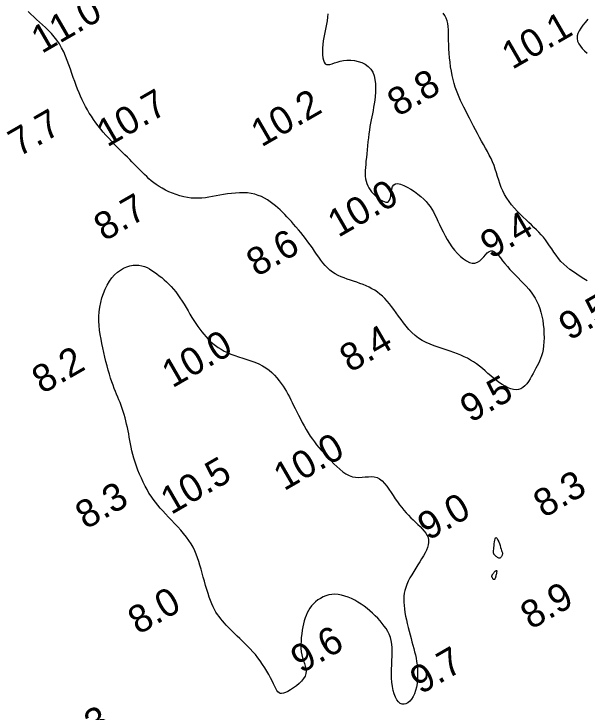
# Model space of a CAD drawing. Extents: x 3024098 to 3056816, y 418252 to 509144.
# Drawn here: x 3036902.9 to 3037006.4, y 419704.7 to 419830.9 of the extents above; entities that cross this region are included whole.
import ezdxf

# ---------------------------------------------------------------- set-up
doc = ezdxf.new("R2010")
doc.units = 0
doc.layers.add('V-CHAN-CONT-EL10', color=7, linetype='Continuous')
doc.layers.add('V-TOPO-SOUN-0911', color=7, linetype='Continuous')

msp = doc.modelspace()

# ---------------------------------------------------------------- linework, layer by layer
at = {"layer": 'V-CHAN-CONT-EL10'}
for points in [[(3036959.58, 419830.92), (3036959.53, 419830.28), (3036959.45, 419829.66), (3036959.35, 419829.05), (3036959.22, 419828.45), (3036959.09, 419827.85), (3036958.96, 419827.24), (3036958.84, 419826.63), (3036958.74, 419826), (3036958.66, 419825.36), (3036958.61, 419824.72), (3036958.6, 419824.1), (3036958.61, 419823.51), (3036958.67, 419822.97), (3036958.77, 419822.51), (3036958.91, 419822.15), (3036959.09, 419821.89), (3036959.33, 419821.75), (3036959.61, 419821.72), (3036959.94, 419821.77), (3036960.33, 419821.89), (3036960.76, 419822.03), (3036961.25, 419822.19), (3036961.79, 419822.34), (3036962.39, 419822.46), (3036963.03, 419822.52), (3036963.71, 419822.52), (3036964.4, 419822.45), (3036965.08, 419822.31), (3036965.74, 419822.09), (3036966.34, 419821.79), (3036966.88, 419821.41), (3036967.33, 419820.93), (3036967.68, 419820.36), (3036967.92, 419819.71), (3036968.08, 419819.01), (3036968.17, 419818.26), (3036968.2, 419817.5), (3036968.18, 419816.73), (3036968.12, 419815.98), (3036968.04, 419815.28), (3036967.95, 419814.62), (3036967.85, 419814.01), (3036967.74, 419813.42), (3036967.62, 419812.86), (3036967.51, 419812.31), (3036967.39, 419811.74), (3036967.28, 419811.16), (3036967.18, 419810.55), (3036967.08, 419809.9), (3036966.98, 419809.21), (3036966.9, 419808.5), (3036966.81, 419807.78), (3036966.74, 419807.05), (3036966.67, 419806.33), (3036966.6, 419805.62), (3036966.53, 419804.95), (3036966.46, 419804.3), (3036966.41, 419803.7), (3036966.36, 419803.12), (3036966.33, 419802.58), (3036966.32, 419802.06), (3036966.34, 419801.57), (3036966.39, 419801.1), (3036966.48, 419800.66), (3036966.61, 419800.24), (3036966.77, 419799.84), (3036966.97, 419799.45), (3036967.21, 419799.09), (3036967.47, 419798.74), (3036967.75, 419798.42), (3036968.06, 419798.11), (3036968.39, 419797.82), (3036968.73, 419797.54), (3036969.08, 419797.3), (3036969.42, 419797.1), (3036969.75, 419796.96), (3036970.06, 419796.89), (3036970.33, 419796.89), (3036970.56, 419796.99), (3036970.73, 419797.2), (3036970.85, 419797.52), (3036970.93, 419797.93), (3036970.98, 419798.38), (3036971.05, 419798.85), (3036971.14, 419799.3), (3036971.27, 419799.7), (3036971.49, 419800), (3036971.79, 419800.19), (3036972.21, 419800.22), (3036972.72, 419800.12), (3036973.3, 419799.9), (3036973.92, 419799.59), (3036974.57, 419799.21), (3036975.21, 419798.78), (3036975.83, 419798.32), (3036976.4, 419797.86), (3036976.9, 419797.4), (3036977.33, 419796.96), (3036977.71, 419796.51), (3036978.05, 419796.06), (3036978.36, 419795.59), (3036978.64, 419795.1), (3036978.92, 419794.59), (3036979.19, 419794.03), (3036979.46, 419793.44), (3036979.76, 419792.81), (3036980.07, 419792.15), (3036980.4, 419791.48), (3036980.75, 419790.79), (3036981.13, 419790.11), (3036981.54, 419789.44), (3036981.99, 419788.78), (3036982.48, 419788.16), (3036983, 419787.57), (3036983.53, 419787.05), (3036984.08, 419786.6), (3036984.62, 419786.24), (3036985.16, 419785.98), (3036985.67, 419785.85), (3036986.15, 419785.86), (3036986.59, 419786.01), (3036987, 419786.27), (3036987.37, 419786.61), (3036987.73, 419786.98), (3036988.06, 419787.35), (3036988.38, 419787.68), (3036988.7, 419787.93), (3036989.02, 419788.06), (3036989.34, 419788.04), (3036989.67, 419787.88), (3036990.02, 419787.6), (3036990.37, 419787.23), (3036990.75, 419786.78), (3036991.14, 419786.29), (3036991.56, 419785.76), (3036992, 419785.23), (3036992.46, 419784.7), (3036992.95, 419784.19), (3036993.45, 419783.68), (3036993.95, 419783.17), (3036994.45, 419782.67), (3036994.94, 419782.17), (3036995.42, 419781.66), (3036995.86, 419781.14), (3036996.28, 419780.61), (3036996.66, 419780.07), (3036997.01, 419779.51), (3036997.32, 419778.92), (3036997.6, 419778.31), (3036997.85, 419777.67), (3036998.06, 419777), (3036998.24, 419776.28), (3036998.38, 419775.53), (3036998.49, 419774.74), (3036998.57, 419773.95), (3036998.61, 419773.15), (3036998.62, 419772.36), (3036998.59, 419771.6), (3036998.54, 419770.89), (3036998.45, 419770.23), (3036998.33, 419769.63), (3036998.18, 419769.1), (3036998.01, 419768.6), (3036997.82, 419768.14), (3036997.61, 419767.7), (3036997.38, 419767.27), (3036997.14, 419766.84), (3036996.9, 419766.38), (3036996.64, 419765.91), (3036996.38, 419765.42), (3036996.11, 419764.93), (3036995.82, 419764.46), (3036995.51, 419764.03), (3036995.18, 419763.66), (3036994.82, 419763.35), (3036994.43, 419763.12), (3036994.01, 419762.99), (3036993.56, 419762.96), (3036993.09, 419763), (3036992.6, 419763.13), (3036992.1, 419763.32), (3036991.58, 419763.58), (3036991.07, 419763.89), (3036990.55, 419764.24), (3036990.03, 419764.62), (3036989.52, 419765.04), (3036989.01, 419765.47), (3036988.5, 419765.92), (3036987.99, 419766.36), (3036987.48, 419766.8), (3036986.96, 419767.22), (3036986.43, 419767.62), (3036985.9, 419767.99), (3036985.35, 419768.33), (3036984.79, 419768.64), (3036984.22, 419768.93), (3036983.62, 419769.2), (3036983, 419769.46), (3036982.35, 419769.7), (3036981.68, 419769.93), (3036980.97, 419770.16), (3036980.25, 419770.39), (3036979.51, 419770.63), (3036978.77, 419770.89), (3036978.03, 419771.18), (3036977.31, 419771.51), (3036976.62, 419771.87), (3036975.96, 419772.29), (3036975.34, 419772.77), (3036974.77, 419773.3), (3036974.23, 419773.86), (3036973.72, 419774.46), (3036973.24, 419775.07), (3036972.79, 419775.68), (3036972.35, 419776.29), (3036971.93, 419776.89), (3036971.51, 419777.46), (3036971.1, 419778), (3036970.69, 419778.51), (3036970.28, 419778.99), (3036969.86, 419779.45), (3036969.43, 419779.87), (3036968.99, 419780.26), (3036968.53, 419780.61), (3036968.04, 419780.94), (3036967.54, 419781.23), (3036967.01, 419781.5), (3036966.48, 419781.74), (3036965.93, 419781.97), (3036965.37, 419782.18), (3036964.8, 419782.39), (3036964.23, 419782.58), (3036963.66, 419782.77), (3036963.09, 419782.97), (3036962.53, 419783.17), (3036961.98, 419783.39), (3036961.44, 419783.64), (3036960.92, 419783.91), (3036960.42, 419784.22), (3036959.95, 419784.57), (3036959.51, 419784.97), (3036959.09, 419785.41), (3036958.69, 419785.88), (3036958.31, 419786.39), (3036957.93, 419786.92), (3036957.55, 419787.47), (3036957.17, 419788.02), (3036956.78, 419788.59), (3036956.38, 419789.15), (3036955.96, 419789.72), (3036955.54, 419790.27), (3036955.11, 419790.82), (3036954.68, 419791.36), (3036954.25, 419791.88), (3036953.82, 419792.39), (3036953.4, 419792.88), (3036952.99, 419793.35), (3036952.59, 419793.81), (3036952.19, 419794.24), (3036951.79, 419794.66), (3036951.38, 419795.07), (3036950.97, 419795.47), (3036950.54, 419795.85), (3036950.1, 419796.22), (3036949.64, 419796.59), (3036949.16, 419796.95), (3036948.65, 419797.28), (3036948.12, 419797.59), (3036947.57, 419797.86), (3036946.98, 419798.1), (3036946.37, 419798.29), (3036945.73, 419798.44), (3036945.06, 419798.53), (3036944.36, 419798.56), (3036943.64, 419798.56), (3036942.92, 419798.52), (3036942.19, 419798.44), (3036941.46, 419798.35), (3036940.74, 419798.24), (3036940.05, 419798.12), (3036939.38, 419797.99), (3036938.72, 419797.88), (3036938.08, 419797.77), (3036937.46, 419797.67), (3036936.83, 419797.61), (3036936.2, 419797.57), (3036935.56, 419797.57), (3036934.9, 419797.61), (3036934.23, 419797.7), (3036933.55, 419797.84), (3036932.86, 419798.02), (3036932.18, 419798.23), (3036931.5, 419798.48), (3036930.85, 419798.76), (3036930.23, 419799.05), (3036929.64, 419799.37), (3036929.1, 419799.7), (3036928.59, 419800.04), (3036928.12, 419800.39), (3036927.68, 419800.75), (3036927.27, 419801.11), (3036926.87, 419801.48), (3036926.48, 419801.86), (3036926.1, 419802.23), (3036925.73, 419802.6), (3036925.36, 419802.98), (3036924.98, 419803.36), (3036924.6, 419803.74), (3036924.2, 419804.14), (3036923.8, 419804.55), (3036923.37, 419804.97), (3036922.93, 419805.41), (3036922.47, 419805.87), (3036921.99, 419806.35), (3036921.49, 419806.84), (3036920.99, 419807.35), (3036920.49, 419807.87), (3036919.99, 419808.41), (3036919.49, 419808.96), (3036919.01, 419809.51), (3036918.55, 419810.08), (3036918.1, 419810.65), (3036917.67, 419811.22), (3036917.26, 419811.8), (3036916.87, 419812.39), (3036916.49, 419812.98), (3036916.14, 419813.58), (3036915.8, 419814.18), (3036915.49, 419814.78), (3036915.19, 419815.39), (3036914.9, 419816.01), (3036914.63, 419816.64), (3036914.37, 419817.29), (3036914.11, 419817.97), (3036913.86, 419818.66), (3036913.6, 419819.39), (3036913.35, 419820.14), (3036913.08, 419820.92), (3036912.81, 419821.71), (3036912.51, 419822.5), (3036912.2, 419823.28), (3036911.86, 419824.05), (3036911.49, 419824.78), (3036911.08, 419825.48), (3036910.63, 419826.14), (3036910.15, 419826.76), (3036909.64, 419827.34), (3036909.11, 419827.88), (3036908.58, 419828.41), (3036908.03, 419828.92), (3036907.49, 419829.41), (3036906.96, 419829.89), (3036906.44, 419830.38), (3036905.94, 419830.86), (3036905.45, 419831.34)], [(3036989.82, 419802.85), (3036989.59, 419803.5), (3036989.33, 419804.13), (3036989.05, 419804.76), (3036988.74, 419805.39), (3036988.41, 419806.01), (3036988.06, 419806.64), (3036987.7, 419807.27), (3036987.34, 419807.92), (3036986.96, 419808.57), (3036986.59, 419809.25), (3036986.23, 419809.94), (3036985.86, 419810.63), (3036985.5, 419811.33), (3036985.15, 419812.02), (3036984.81, 419812.7), (3036984.47, 419813.37), (3036984.15, 419814.01), (3036983.85, 419814.63), (3036983.56, 419815.23), (3036983.29, 419815.83), (3036983.04, 419816.42), (3036982.8, 419817.03), (3036982.58, 419817.65), (3036982.38, 419818.31), (3036982.19, 419819.01), (3036982.02, 419819.75), (3036981.88, 419820.53), (3036981.75, 419821.33), (3036981.64, 419822.15), (3036981.55, 419822.98), (3036981.48, 419823.79), (3036981.43, 419824.59), (3036981.4, 419825.36), (3036981.39, 419826.08), (3036981.39, 419826.77), (3036981.38, 419827.41), (3036981.36, 419828.02), (3036981.32, 419828.6), (3036981.25, 419829.14), (3036981.12, 419829.65), (3036980.94, 419830.13), (3036980.7, 419830.58), (3036980.4, 419831)], [(3037006.53, 419829.92), (3037006.08, 419829.36), (3037005.66, 419828.84), (3037005.27, 419828.34), (3037004.95, 419827.85), (3037004.72, 419827.38), (3037004.59, 419826.91), (3037004.58, 419826.44), (3037004.69, 419825.97), (3037004.9, 419825.51), (3037005.19, 419825.06), (3037005.54, 419824.62), (3037005.95, 419824.2), (3037006.4, 419823.8)], [(3037006.39, 419782.63), (3037005.79, 419783.02), (3037005.17, 419783.42), (3037004.55, 419783.83), (3037003.92, 419784.25), (3037003.31, 419784.69), (3037002.73, 419785.16), (3037002.19, 419785.65), (3037001.68, 419786.17), (3037001.22, 419786.71), (3037000.79, 419787.28), (3037000.39, 419787.84), (3037000.01, 419788.41), (3036999.63, 419788.97), (3036999.26, 419789.52), (3036998.89, 419790.04), (3036998.5, 419790.53), (3036998.1, 419790.99), (3036997.69, 419791.44), (3036997.26, 419791.87), (3036996.81, 419792.31), (3036996.35, 419792.74), (3036995.87, 419793.2), (3036995.37, 419793.67), (3036994.85, 419794.16), (3036994.32, 419794.69), (3036993.79, 419795.23), (3036993.27, 419795.8), (3036992.77, 419796.39), (3036992.31, 419796.99), (3036991.88, 419797.61), (3036991.49, 419798.24), (3036991.17, 419798.89), (3036990.89, 419799.54), (3036990.65, 419800.21), (3036990.44, 419800.87), (3036990.23, 419801.53), (3036990.03, 419802.19), (3036989.82, 419802.85)]]:
    msp.add_lwpolyline(points, dxfattribs=at)
for points in [[(3036946.94, 419714.52), (3036946.49, 419715.08), (3036946.02, 419715.62), (3036945.55, 419716.13), (3036945.07, 419716.62), (3036944.59, 419717.1), (3036944.12, 419717.56), (3036943.66, 419718), (3036943.22, 419718.42), (3036942.79, 419718.84), (3036942.38, 419719.24), (3036941.98, 419719.64), (3036941.6, 419720.03), (3036941.23, 419720.41), (3036940.88, 419720.79), (3036940.55, 419721.17), (3036940.23, 419721.56), (3036939.93, 419721.95), (3036939.64, 419722.36), (3036939.37, 419722.79), (3036939.11, 419723.25), (3036938.85, 419723.74), (3036938.61, 419724.28), (3036938.38, 419724.85), (3036938.15, 419725.49), (3036937.93, 419726.16), (3036937.71, 419726.87), (3036937.5, 419727.6), (3036937.29, 419728.34), (3036937.08, 419729.09), (3036936.88, 419729.83), (3036936.68, 419730.56), (3036936.48, 419731.26), (3036936.27, 419731.93), (3036936.04, 419732.59), (3036935.8, 419733.23), (3036935.53, 419733.86), (3036935.23, 419734.48), (3036934.88, 419735.1), (3036934.48, 419735.72), (3036934.03, 419736.34), (3036933.53, 419736.96), (3036933, 419737.58), (3036932.45, 419738.19), (3036931.89, 419738.79), (3036931.32, 419739.38), (3036930.77, 419739.96), (3036930.24, 419740.52), (3036929.75, 419741.05), (3036929.28, 419741.58), (3036928.84, 419742.1), (3036928.42, 419742.62), (3036928.02, 419743.16), (3036927.64, 419743.71), (3036927.27, 419744.29), (3036926.91, 419744.91), (3036926.56, 419745.56), (3036926.22, 419746.25), (3036925.89, 419746.96), (3036925.58, 419747.69), (3036925.28, 419748.43), (3036925.01, 419749.16), (3036924.76, 419749.89), (3036924.54, 419750.59), (3036924.35, 419751.27), (3036924.19, 419751.93), (3036924.05, 419752.57), (3036923.93, 419753.18), (3036923.81, 419753.79), (3036923.71, 419754.38), (3036923.6, 419754.98), (3036923.49, 419755.56), (3036923.37, 419756.15), (3036923.23, 419756.74), (3036923.09, 419757.33), (3036922.94, 419757.91), (3036922.78, 419758.48), (3036922.61, 419759.04), (3036922.43, 419759.59), (3036922.24, 419760.12), (3036922.04, 419760.64), (3036921.84, 419761.14), (3036921.63, 419761.64), (3036921.42, 419762.14), (3036921.2, 419762.67), (3036920.98, 419763.21), (3036920.77, 419763.79), (3036920.55, 419764.4), (3036920.33, 419765.07), (3036920.12, 419765.77), (3036919.91, 419766.51), (3036919.71, 419767.28), (3036919.5, 419768.07), (3036919.31, 419768.88), (3036919.12, 419769.69), (3036918.94, 419770.51), (3036918.77, 419771.32), (3036918.61, 419772.13), (3036918.47, 419772.93), (3036918.36, 419773.74), (3036918.27, 419774.55), (3036918.23, 419775.37), (3036918.23, 419776.19), (3036918.29, 419777.03), (3036918.39, 419777.87), (3036918.55, 419778.72), (3036918.77, 419779.55), (3036919.03, 419780.36), (3036919.35, 419781.15), (3036919.71, 419781.89), (3036920.12, 419782.57), (3036920.57, 419783.19), (3036921.06, 419783.73), (3036921.58, 419784.21), (3036922.13, 419784.6), (3036922.69, 419784.92), (3036923.26, 419785.17), (3036923.83, 419785.35), (3036924.4, 419785.46), (3036924.94, 419785.5), (3036925.46, 419785.47), (3036925.96, 419785.37), (3036926.44, 419785.22), (3036926.91, 419785.03), (3036927.37, 419784.79), (3036927.81, 419784.52), (3036928.25, 419784.22), (3036928.69, 419783.9), (3036929.13, 419783.57), (3036929.56, 419783.22), (3036930, 419782.85), (3036930.43, 419782.46), (3036930.86, 419782.05), (3036931.28, 419781.61), (3036931.69, 419781.15), (3036932.09, 419780.65), (3036932.48, 419780.12), (3036932.86, 419779.57), (3036933.24, 419778.99), (3036933.6, 419778.4), (3036933.96, 419777.8), (3036934.32, 419777.2), (3036934.67, 419776.61), (3036935.02, 419776.04), (3036935.37, 419775.48), (3036935.72, 419774.94), (3036936.08, 419774.42), (3036936.44, 419773.92), (3036936.81, 419773.44), (3036937.19, 419772.98), (3036937.58, 419772.54), (3036937.98, 419772.11), (3036938.4, 419771.71), (3036938.83, 419771.32), (3036939.29, 419770.95), (3036939.78, 419770.6), (3036940.29, 419770.27), (3036940.85, 419769.96), (3036941.44, 419769.67), (3036942.07, 419769.4), (3036942.75, 419769.15), (3036943.46, 419768.91), (3036944.19, 419768.68), (3036944.94, 419768.44), (3036945.68, 419768.2), (3036946.41, 419767.93), (3036947.11, 419767.63), (3036947.78, 419767.29), (3036948.39, 419766.91), (3036948.96, 419766.5), (3036949.48, 419766.05), (3036949.95, 419765.58), (3036950.39, 419765.09), (3036950.79, 419764.59), (3036951.16, 419764.09), (3036951.49, 419763.59), (3036951.8, 419763.1), (3036952.09, 419762.62), (3036952.36, 419762.15), (3036952.62, 419761.66), (3036952.87, 419761.16), (3036953.13, 419760.65), (3036953.39, 419760.12), (3036953.67, 419759.55), (3036953.96, 419758.96), (3036954.28, 419758.34), (3036954.61, 419757.7), (3036954.95, 419757.05), (3036955.3, 419756.41), (3036955.66, 419755.78), (3036956.03, 419755.17), (3036956.41, 419754.59), (3036956.78, 419754.04), (3036957.17, 419753.52), (3036957.55, 419753.02), (3036957.95, 419752.54), (3036958.36, 419752.07), (3036958.79, 419751.59), (3036959.23, 419751.11), (3036959.69, 419750.61), (3036960.18, 419750.1), (3036960.68, 419749.58), (3036961.2, 419749.06), (3036961.74, 419748.58), (3036962.29, 419748.14), (3036962.85, 419747.75), (3036963.43, 419747.45), (3036964, 419747.24), (3036964.59, 419747.14), (3036965.17, 419747.11), (3036965.75, 419747.15), (3036966.33, 419747.2), (3036966.89, 419747.25), (3036967.43, 419747.27), (3036967.96, 419747.22), (3036968.46, 419747.08), (3036968.93, 419746.83), (3036969.37, 419746.48), (3036969.8, 419746.04), (3036970.21, 419745.54), (3036970.6, 419744.99), (3036970.99, 419744.41), (3036971.37, 419743.83), (3036971.75, 419743.25), (3036972.13, 419742.7), (3036972.52, 419742.17), (3036972.91, 419741.66), (3036973.3, 419741.18), (3036973.71, 419740.72), (3036974.12, 419740.27), (3036974.54, 419739.84), (3036974.96, 419739.42), (3036975.4, 419739.01), (3036975.83, 419738.61), (3036976.25, 419738.22), (3036976.64, 419737.83), (3036976.99, 419737.43), (3036977.29, 419737.04), (3036977.53, 419736.64), (3036977.69, 419736.23), (3036977.77, 419735.81), (3036977.77, 419735.38), (3036977.7, 419734.93), (3036977.56, 419734.46), (3036977.37, 419733.98), (3036977.13, 419733.49), (3036976.84, 419732.97), (3036976.52, 419732.43), (3036976.18, 419731.88), (3036975.82, 419731.3), (3036975.45, 419730.71), (3036975.09, 419730.12), (3036974.73, 419729.53), (3036974.4, 419728.94), (3036974.11, 419728.36), (3036973.85, 419727.79), (3036973.65, 419727.24), (3036973.49, 419726.7), (3036973.38, 419726.17), (3036973.31, 419725.64), (3036973.29, 419725.1), (3036973.29, 419724.55), (3036973.33, 419723.97), (3036973.4, 419723.36), (3036973.5, 419722.73), (3036973.62, 419722.06), (3036973.76, 419721.38), (3036973.91, 419720.69), (3036974.07, 419720), (3036974.24, 419719.31), (3036974.42, 419718.64), (3036974.6, 419717.99), (3036974.77, 419717.37), (3036974.94, 419716.77), (3036975.1, 419716.19), (3036975.25, 419715.62), (3036975.38, 419715.05), (3036975.5, 419714.47), (3036975.6, 419713.87), (3036975.69, 419713.24), (3036975.74, 419712.59), (3036975.78, 419711.91), (3036975.78, 419711.23), (3036975.75, 419710.54), (3036975.68, 419709.86), (3036975.57, 419709.21), (3036975.42, 419708.59), (3036975.23, 419708.02), (3036974.98, 419707.51), (3036974.69, 419707.06), (3036974.38, 419706.68), (3036974.04, 419706.4), (3036973.68, 419706.2), (3036973.33, 419706.11), (3036972.98, 419706.13), (3036972.64, 419706.27), (3036972.33, 419706.54), (3036972.05, 419706.92), (3036971.79, 419707.41), (3036971.57, 419707.98), (3036971.39, 419708.63), (3036971.24, 419709.34), (3036971.13, 419710.09), (3036971.07, 419710.86), (3036971.06, 419711.66), (3036971.07, 419712.46), (3036971.11, 419713.26), (3036971.15, 419714.05), (3036971.19, 419714.83), (3036971.21, 419715.58), (3036971.2, 419716.3), (3036971.15, 419716.98), (3036971.04, 419717.61), (3036970.88, 419718.2), (3036970.67, 419718.76), (3036970.41, 419719.28), (3036970.11, 419719.78), (3036969.77, 419720.26), (3036969.4, 419720.73), (3036969.01, 419721.2), (3036968.58, 419721.66), (3036968.14, 419722.12), (3036967.67, 419722.57), (3036967.18, 419723.01), (3036966.67, 419723.44), (3036966.14, 419723.85), (3036965.58, 419724.23), (3036965.02, 419724.59), (3036964.44, 419724.92), (3036963.84, 419725.22), (3036963.24, 419725.47), (3036962.64, 419725.68), (3036962.03, 419725.84), (3036961.44, 419725.95), (3036960.85, 419725.99), (3036960.28, 419725.97), (3036959.73, 419725.88), (3036959.21, 419725.73), (3036958.7, 419725.52), (3036958.23, 419725.26), (3036957.78, 419724.96), (3036957.37, 419724.62), (3036956.99, 419724.26), (3036956.65, 419723.88), (3036956.35, 419723.48), (3036956.08, 419723.07), (3036955.85, 419722.64), (3036955.65, 419722.18), (3036955.47, 419721.71), (3036955.31, 419721.2), (3036955.17, 419720.66), (3036955.05, 419720.09), (3036954.94, 419719.48), (3036954.85, 419718.85), (3036954.77, 419718.2), (3036954.73, 419717.54), (3036954.71, 419716.89), (3036954.72, 419716.24), (3036954.78, 419715.62), (3036954.87, 419715.03), (3036955.01, 419714.48), (3036955.18, 419713.96), (3036955.35, 419713.47), (3036955.5, 419713), (3036955.6, 419712.55), (3036955.65, 419712.1), (3036955.61, 419711.66), (3036955.46, 419711.22), (3036955.2, 419710.76), (3036954.83, 419710.31), (3036954.38, 419709.87), (3036953.89, 419709.45), (3036953.36, 419709.06), (3036952.84, 419708.73), (3036952.35, 419708.45), (3036951.9, 419708.24), (3036951.54, 419708.11), (3036951.23, 419708.06), (3036950.98, 419708.09), (3036950.76, 419708.19), (3036950.57, 419708.37), (3036950.39, 419708.62), (3036950.2, 419708.95), (3036950, 419709.34), (3036949.77, 419709.8), (3036949.5, 419710.32), (3036949.21, 419710.88), (3036948.9, 419711.47), (3036948.55, 419712.08), (3036948.19, 419712.71), (3036947.79, 419713.33), (3036947.38, 419713.94)], [(3036989.61, 419733.2), (3036989.56, 419733.27), (3036989.53, 419733.35), (3036989.52, 419733.44), (3036989.51, 419733.55), (3036989.51, 419733.7), (3036989.52, 419733.89), (3036989.54, 419734.14), (3036989.56, 419734.44), (3036989.59, 419734.78), (3036989.62, 419735.13), (3036989.66, 419735.48), (3036989.71, 419735.79), (3036989.77, 419736.04), (3036989.85, 419736.21), (3036989.94, 419736.27), (3036990.05, 419736.21), (3036990.17, 419736.05), (3036990.29, 419735.8), (3036990.43, 419735.49), (3036990.56, 419735.15), (3036990.68, 419734.8), (3036990.79, 419734.47), (3036990.89, 419734.17), (3036990.97, 419733.92), (3036991.03, 419733.73), (3036991.08, 419733.58), (3036991.1, 419733.47), (3036991.12, 419733.37), (3036991.12, 419733.3), (3036991.1, 419733.22), (3036991.08, 419733.14), (3036991.05, 419733.05), (3036991, 419732.95), (3036990.95, 419732.85), (3036990.89, 419732.76), (3036990.81, 419732.67), (3036990.73, 419732.6), (3036990.64, 419732.55), (3036990.54, 419732.54), (3036990.43, 419732.55), (3036990.31, 419732.6), (3036990.19, 419732.66), (3036990.07, 419732.75), (3036989.95, 419732.84), (3036989.85, 419732.94), (3036989.75, 419733.04), (3036989.67, 419733.12)], [(3036989.45, 419729.76), (3036989.54, 419729.87), (3036989.63, 419729.98), (3036989.72, 419730.09), (3036989.81, 419730.19), (3036989.9, 419730.26), (3036989.97, 419730.3), (3036990.02, 419730.31), (3036990.06, 419730.28), (3036990.07, 419730.21), (3036990.08, 419730.11), (3036990.06, 419729.99), (3036990.04, 419729.85), (3036990.01, 419729.69), (3036989.98, 419729.54), (3036989.94, 419729.38), (3036989.9, 419729.24), (3036989.87, 419729.1), (3036989.83, 419728.98), (3036989.79, 419728.88), (3036989.75, 419728.79), (3036989.71, 419728.72), (3036989.67, 419728.68), (3036989.62, 419728.66), (3036989.57, 419728.66), (3036989.51, 419728.69), (3036989.46, 419728.74), (3036989.4, 419728.8), (3036989.35, 419728.87), (3036989.3, 419728.95), (3036989.26, 419729.03), (3036989.23, 419729.1), (3036989.21, 419729.17), (3036989.19, 419729.23), (3036989.19, 419729.29), (3036989.2, 419729.35), (3036989.23, 419729.41), (3036989.26, 419729.48), (3036989.31, 419729.56), (3036989.37, 419729.65)]]:
    msp.add_lwpolyline(points, close=True, dxfattribs=at)

# ---------------------------------------------------------------- texts
at = {"layer": 'V-TOPO-SOUN-0911'}
for s, p in [('11.0 ', (3036907.9, 419823.63)), ('10.1 ', (3036992.88, 419820.75)), ('8.8', (3036972.22, 419812.22)), ('10.7 ', (3036919.73, 419806.73)), ('10.2 ', (3036947.59, 419806.73)), ('7.7', (3036903.75, 419804.97)), ('10.0 ', (3036961.45, 419790.39)), ('8.7', (3036919.21, 419789.71)), ('9.4', (3036989.02, 419786.53)), ('8.6', (3036946.76, 419783.29)), ('9.5', (3037003.19, 419771.76)), ('8.4', (3036963.6, 419765.99)), ('10.0 ', (3036931.49, 419763.19)), ('8.2', (3036908.02, 419762.12)), ('9.5', (3036985.37, 419756.9)), ('10.0 ', (3036951.67, 419744.59)), ('10.5 ', (3036931.27, 419740.29)), ('8.3', (3036998.6, 419739.71)), ('8.3', (3036915.86, 419737.64)), ('9.0', (3036977.69, 419735.61)), ('8.9', (3036996.27, 419719.53)), ('8.0', (3036925.36, 419718.61)), ('9.6', (3036954.77, 419711.6)), ('9.7', (3036976.33, 419707.82)), ('9.3', (3036912.64, 419697.19))]:
    msp.add_text(s, height=5, rotation=30, dxfattribs=at).set_placement(p)

doc.saveas('drawing.dxf')
